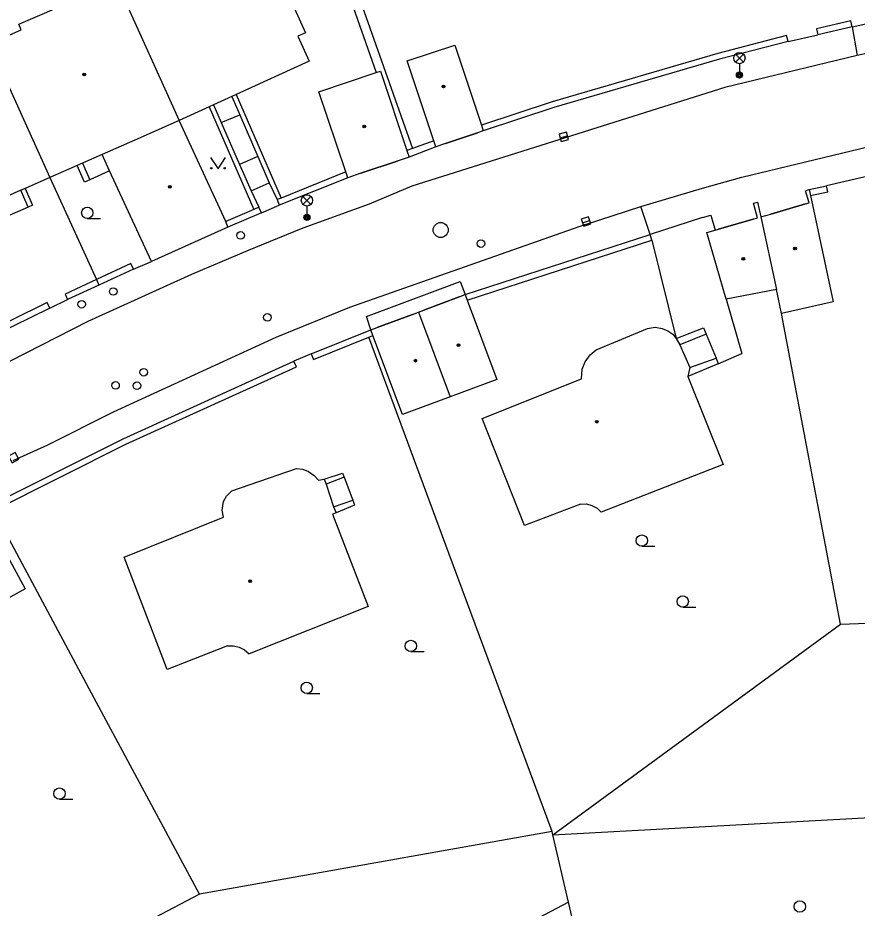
# Model space of a CAD drawing. Extents: x -600309 to -598967, y -1161267 to -1160292.
# Drawn here: x -599866.6 to -599810.9, y -1160488.8 to -1160429.7 of the extents above; entities that cross this region are included whole.
import ezdxf

# ---------------------------------------------------------------- set-up
doc = ezdxf.new("R2010")
doc.units = 0
for name, color, linetype in [('Level 10', 7, 'Continuous'), ('Level 11', 7, 'Continuous'), ('Level 27', 7, 'Continuous'), ('Level 28', 7, 'Continuous'), ('Level 33', 7, 'Continuous'), ('Level 36', 7, 'Continuous'), ('Level 39', 7, 'Continuous'), ('Level 5', 7, 'Continuous'), ('Level 51', 7, 'Continuous'), ('Level 6', 7, 'Continuous'), ('Level 7', 7, 'Continuous'), ('Level 8', 7, 'Continuous')]:
    doc.layers.add(name, color=color, linetype=linetype)

msp = doc.modelspace()

# ---------------------------------------------------------------- linework, layer by layer
at = {"layer": 'Level 10'}
for points in [[(-599810.94, -1160432.19), (-599819.7199, -1160434.31)], [(-599808.48, -1160431.64), (-599810.94, -1160432.19)], [(-599819.7199, -1160434.31), (-599840.49, -1160440.85)], [(-599825.3, -1160442.19), (-599821.2, -1160440.99), (-599818.6, -1160440.26), (-599810.13, -1160438.23)], [(-599840.49, -1160440.85), (-599843.33, -1160442.04), (-599847.72, -1160443.64), (-599850.4901, -1160444.7591), (-599851.356, -1160445.1197), (-599855.13, -1160446.71), (-599861.99, -1160449.84)], [(-599828.96, -1160443.39), (-599825.3, -1160442.19)], [(-599828.96, -1160443.39), (-599844.63, -1160448.9099)], [(-599844.63, -1160448.9099), (-599849.52, -1160450.89), (-599860.33, -1160455.84), (-599864.67, -1160458.03), (-599866.98, -1160459.08)], [(-599861.99, -1160449.84), (-599876.53, -1160457.25)]]:
    msp.add_lwpolyline(points, dxfattribs=at)
at = {"layer": 'Level 11'}
for points in [[(-599811.26, -1160430.27), (-599810.94, -1160432.19)], [(-599852.44, -1160434.9), (-599851.92, -1160436.11)], [(-599852.15, -1160434.77), (-599849.17, -1160441.64)], [(-599853.94, -1160435.58), (-599850.98, -1160442.4)], [(-599853.65, -1160435.45), (-599853.14, -1160436.63)], [(-599853.14, -1160436.63), (-599851.92, -1160436.11)], [(-599851.92, -1160436.11), (-599850.71, -1160438.89)], [(-599853.14, -1160436.63), (-599851.93, -1160439.4099)], [(-599850.71, -1160438.89), (-599851.93, -1160439.4099)], [(-599850.71, -1160438.89), (-599849.96, -1160440.63)], [(-599861.86, -1160440.43), (-599862.2199, -1160440.59), (-599862.71, -1160439.48)], [(-599862.35, -1160439.32), (-599861.86, -1160440.43)], [(-599860.56, -1160439.84), (-599861.86, -1160440.43)], [(-599851.93, -1160439.4099), (-599851.17, -1160441.1599)], [(-599866.15, -1160441), (-599865.67, -1160442.11), (-599865.96, -1160442.24)], [(-599851.17, -1160441.1599), (-599849.96, -1160440.63)], [(-599849.96, -1160440.63), (-599849.43, -1160441.74)], [(-599865.96, -1160442.24), (-599866.45, -1160441.12)], [(-599851.17, -1160441.1599), (-599850.64, -1160442.25)], [(-599865.96, -1160442.24), (-599867.54, -1160442.93)], [(-599824.68, -1160444.05), (-599825.3, -1160442.19)], [(-599824.56, -1160444.43), (-599822.95, -1160450.96)], [(-599843.2199, -1160450.39), (-599843.51, -1160449.5), (-599837.29, -1160447.17), (-599836.96, -1160448.05)], [(-599819.63, -1160448.34), (-599818.58, -1160451.95)], [(-599822.95, -1160450.96), (-599821.13, -1160450.26)], [(-599821.13, -1160450.26), (-599820.95, -1160450.67)], [(-599820.95, -1160450.67), (-599822.71, -1160451.38)], [(-599820.95, -1160450.67), (-599820.29, -1160452.27)], [(-599820.29, -1160452.27), (-599820.17, -1160452.63), (-599822.17, -1160453.48)], [(-599822.04, -1160452.88), (-599820.29, -1160452.27)], [(-599820.17, -1160452.63), (-599818.58, -1160451.95)], [(-599846.32, -1160460.29), (-599845.1, -1160459.89)], [(-599845.1, -1160459.89), (-599844.99, -1160460.17)], [(-599844.99, -1160460.17), (-599846.19, -1160460.63)], [(-599844.99, -1160460.17), (-599844.42, -1160461.69)], [(-599845.69, -1160462.12), (-599844.42, -1160461.69)], [(-599844.42, -1160461.69), (-599844.3, -1160462.01)], [(-599844.3, -1160462.01), (-599845.52, -1160462.52)]]:
    msp.add_lwpolyline(points, dxfattribs=at)
at = {"layer": 'Level 27'}
for p, q in [((-599830.6508, -1160437.6369), (-599830.169, -1160437.5031)), ((-599829.1672, -1160443.279), (-599828.6928, -1160443.121))]:
    msp.add_line(p, q, dxfattribs=at)
for points in [[(-599830.5839, -1160437.8777), (-599830.1022, -1160437.744), (-599830.2359, -1160437.2623), (-599830.7176, -1160437.396)], [(-599829.0883, -1160443.5162), (-599828.6138, -1160443.3583), (-599828.7717, -1160442.8838), (-599829.2462, -1160443.0417)], [(-599867.0256, -1160459.2074), (-599866.5826, -1160458.9756), (-599866.8144, -1160458.5326), (-599867.2574, -1160458.7644)]]:
    msp.add_lwpolyline(points, close=True, dxfattribs=at)
msp.add_circle((-599838.58, -1160443.76), 0.5, dxfattribs=at)
at = {"layer": 'Level 28'}
for centre in [(-599851.86, -1160444.12), (-599835.9099, -1160444.6599), (-599860.31, -1160447.84), (-599862.4099, -1160448.69), (-599850.08, -1160449.56), (-599858.29, -1160453.2), (-599860.1599, -1160454.07), (-599858.74, -1160454.09)]:
    msp.add_circle(centre, 0.25, dxfattribs=at)
at = {"layer": 'Level 33'}
for p, q in [((-599819.015, -1160432.62), (-599818.485, -1160432.09)), ((-599819.015, -1160432.09), (-599818.485, -1160432.62)), ((-599818.75, -1160432.73), (-599818.75, -1160433.48)), ((-599847.725, -1160442.06), (-599847.195, -1160441.53)), ((-599847.725, -1160441.53), (-599847.195, -1160442.06)), ((-599847.46, -1160442.17), (-599847.46, -1160442.92))]:
    msp.add_line(p, q, dxfattribs=at)
for centre, radius in [((-599818.75, -1160432.355), 0.375), ((-599818.75, -1160433.48), 0.2), ((-599818.75, -1160433.48), 0.1445), ((-599818.75, -1160433.48), 0.0876), ((-599847.46, -1160441.795), 0.375), ((-599847.46, -1160442.92), 0.2), ((-599847.46, -1160442.92), 0.1445), ((-599847.46, -1160442.92), 0.0876)]:
    msp.add_circle(centre, radius, dxfattribs=at)
at = {"layer": 'Level 36'}
for p, q in [((-599862.04, -1160442.995), (-599861.165, -1160442.995)), ((-599825.23, -1160464.745), (-599824.355, -1160464.745)), ((-599822.51, -1160468.7849), (-599821.635, -1160468.7849)), ((-599840.56, -1160471.735), (-599839.685, -1160471.735)), ((-599847.4699, -1160474.515), (-599846.5949, -1160474.515)), ((-599863.88, -1160481.5349), (-599863.005, -1160481.5349))]:
    msp.add_line(p, q, dxfattribs=at)
msp.add_lwpolyline([(-599853.86, -1160438.96), (-599853.36, -1160439.71), (-599852.86, -1160438.96)], dxfattribs=at)
for centre, radius in [((-599853.8102, -1160439.6598), 0.05), ((-599852.9108, -1160439.6598), 0.05), ((-599862.0401, -1160442.6199), 0.375), ((-599825.2301, -1160464.3699), 0.375), ((-599822.5101, -1160468.4098), 0.375), ((-599840.5601, -1160471.3599), 0.375), ((-599847.47, -1160474.1399), 0.375), ((-599863.8801, -1160481.1598), 0.375), ((-599814.7401, -1160488.6499), 0.375)]:
    msp.add_circle(centre, radius, dxfattribs=at)
at = {"layer": 'Level 39'}
for centre, radius in [((-599862.24, -1160433.45), 0.09), ((-599862.24, -1160433.45), 0.0398), ((-599838.39, -1160434.23), 0.09), ((-599838.39, -1160434.23), 0.0398), ((-599843.65, -1160436.89), 0.09), ((-599843.65, -1160436.89), 0.0398), ((-599856.55, -1160440.9), 0.09), ((-599856.55, -1160440.9), 0.0398), ((-599815.06, -1160444.99), 0.09), ((-599815.06, -1160444.99), 0.0398), ((-599818.49, -1160445.68), 0.09), ((-599818.49, -1160445.68), 0.0398), ((-599837.39, -1160451.4), 0.09), ((-599837.39, -1160451.4), 0.0398), ((-599840.26, -1160452.43), 0.09), ((-599840.26, -1160452.43), 0.0398), ((-599828.21, -1160456.48), 0.09), ((-599828.21, -1160456.48), 0.0398), ((-599851.2199, -1160467.06), 0.09), ((-599851.2199, -1160467.06), 0.0398)]:
    msp.add_circle(centre, radius, dxfattribs=at)
at = {"layer": 'Level 5'}
for points in [[(-599850.02, -1160425.2), (-599847.56, -1160430.67)], [(-599859.94, -1160427.63), (-599855.93, -1160436.49)], [(-599866.58, -1160430.11), (-599862.82, -1160428.46)], [(-599866.42, -1160430.4699), (-599866.58, -1160430.11)], [(-599868.56, -1160431.4099), (-599866.42, -1160430.4699)], [(-599847.56, -1160430.67), (-599848.06, -1160430.9)], [(-599848.06, -1160430.9), (-599847.31, -1160432.56)], [(-599868.56, -1160431.4099), (-599864.52, -1160440.28)], [(-599840.8, -1160432.54), (-599837.64, -1160431.49)], [(-599837.64, -1160431.49), (-599835.88, -1160436.81)], [(-599847.31, -1160432.56), (-599852.15, -1160434.77)], [(-599839.04, -1160437.85), (-599840.8, -1160432.54)], [(-599846.6599, -1160434.6), (-599842.86, -1160433.32)], [(-599842.86, -1160433.32), (-599842.58, -1160433.23)], [(-599842.58, -1160433.23), (-599840.82, -1160438.48)], [(-599852.44, -1160434.9), (-599853.65, -1160435.45)], [(-599852.15, -1160434.77), (-599852.44, -1160434.9)], [(-599844.88, -1160439.9), (-599846.6599, -1160434.6)], [(-599853.94, -1160435.58), (-599855.93, -1160436.49)], [(-599853.65, -1160435.45), (-599853.94, -1160435.58)], [(-599855.93, -1160436.49), (-599858.88, -1160437.79)], [(-599852.85, -1160443.2), (-599855.93, -1160436.49)], [(-599835.88, -1160436.81), (-599835.75, -1160437.19)], [(-599836.14, -1160437.32), (-599838.27, -1160438.02)], [(-599835.75, -1160437.19), (-599836.14, -1160437.32)], [(-599858.88, -1160437.79), (-599861.06, -1160438.75)], [(-599838.9099, -1160438.24), (-599839.04, -1160437.85)], [(-599838.27, -1160438.02), (-599838.9099, -1160438.24)], [(-599840.82, -1160438.48), (-599840.67, -1160438.92)], [(-599861.06, -1160438.75), (-599862.35, -1160439.32)], [(-599860.56, -1160439.84), (-599861.06, -1160438.75)], [(-599841.4099, -1160439.17), (-599843.88, -1160439.99)], [(-599840.67, -1160438.92), (-599841.4099, -1160439.17)], [(-599862.71, -1160439.48), (-599864.52, -1160440.28)], [(-599862.35, -1160439.32), (-599862.71, -1160439.48)], [(-599857.78, -1160445.84), (-599860.56, -1160439.84)], [(-599844.75, -1160440.29), (-599844.88, -1160439.9)], [(-599864.52, -1160440.28), (-599866.15, -1160441)], [(-599843.88, -1160439.99), (-599844.75, -1160440.29)], [(-599866.15, -1160441), (-599866.45, -1160441.12)], [(-599814.36, -1160441.15), (-599814.12, -1160441.08)], [(-599814.12, -1160441.08), (-599814.04, -1160441.4699)], [(-599866.45, -1160441.12), (-599868.03, -1160441.82)], [(-599814.12, -1160441.96), (-599814.36, -1160441.15)], [(-599814.04, -1160441.4699), (-599812.52, -1160448.53)], [(-599817.82, -1160441.99), (-599817.54, -1160441.9099)], [(-599817.55, -1160442.95), (-599817.82, -1160441.99)], [(-599817.54, -1160441.9099), (-599817.33, -1160442.89)], [(-599816.67, -1160442.7), (-599814.36, -1160442.03)], [(-599814.36, -1160442.03), (-599814.12, -1160441.96)], [(-599817.33, -1160442.89), (-599816.67, -1160442.7)], [(-599852.7, -1160443.57), (-599852.85, -1160443.2)], [(-599820.14, -1160443.71), (-599817.84, -1160443.04)], [(-599817.84, -1160443.04), (-599817.55, -1160442.95)], [(-599817.33, -1160442.89), (-599816.3, -1160447.7)], [(-599852.7, -1160443.57), (-599857.78, -1160445.84)], [(-599820.9099, -1160443.93), (-599820.35, -1160443.77)], [(-599819.63, -1160448.34), (-599820.9099, -1160443.93)], [(-599820.35, -1160443.77), (-599820.14, -1160443.71)], [(-599837.35, -1160448.2), (-599836.96, -1160448.05)], [(-599836.96, -1160448.05), (-599836.82, -1160448.42)], [(-599816.3, -1160447.7), (-599819.63, -1160448.34)], [(-599815.96, -1160449.29), (-599816.3, -1160447.7)], [(-599839.7, -1160449.07), (-599837.35, -1160448.2)], [(-599836.82, -1160448.42), (-599834.86, -1160453.67)], [(-599812.52, -1160448.53), (-599815.96, -1160449.29)], [(-599842.79, -1160450.23), (-599840.45, -1160449.36)], [(-599840.45, -1160449.36), (-599840.06, -1160449.21)], [(-599840.06, -1160449.21), (-599839.7, -1160449.07)], [(-599840.06, -1160449.21), (-599837.96, -1160454.83)], [(-599843.2199, -1160450.39), (-599842.79, -1160450.23)], [(-599843.08, -1160450.77), (-599843.2199, -1160450.39)], [(-599828.25, -1160451.7), (-599824.85, -1160450.29)], [(-599824.85, -1160450.29), (-599824.35, -1160450.21)], [(-599824.35, -1160450.21), (-599823.88, -1160450.29)], [(-599823.88, -1160450.29), (-599823.51, -1160450.44)], [(-599823.51, -1160450.44), (-599823.18, -1160450.68)], [(-599841.12, -1160456.01), (-599843.08, -1160450.77)], [(-599823.18, -1160450.68), (-599822.95, -1160450.96)], [(-599822.95, -1160450.96), (-599822.71, -1160451.38)], [(-599828.6599, -1160452.04), (-599828.25, -1160451.7)], [(-599822.71, -1160451.38), (-599822.04, -1160452.88)], [(-599828.99, -1160452.5), (-599828.6599, -1160452.04)], [(-599829.18, -1160453), (-599828.99, -1160452.5)], [(-599822.04, -1160452.88), (-599822.17, -1160453.48)], [(-599829.23, -1160453.63), (-599829.18, -1160453)], [(-599822.17, -1160453.48), (-599819.82, -1160459.32)], [(-599834.86, -1160453.67), (-599837.96, -1160454.83)], [(-599835.82, -1160456.27), (-599829.23, -1160453.63)], [(-599837.96, -1160454.83), (-599841.12, -1160456.01)], [(-599833.01, -1160463.36), (-599835.82, -1160456.27)], [(-599819.82, -1160459.32), (-599827.92, -1160462.49)], [(-599852.44, -1160461.07), (-599848.1599, -1160459.59)], [(-599848.1599, -1160459.59), (-599847.74, -1160459.64)], [(-599847.74, -1160459.64), (-599847.35, -1160459.79)], [(-599847.35, -1160459.79), (-599846.98, -1160460.04)], [(-599846.98, -1160460.04), (-599846.7, -1160460.36)], [(-599846.7, -1160460.36), (-599846.32, -1160460.29)], [(-599846.32, -1160460.29), (-599846.19, -1160460.63)], [(-599852.79, -1160461.4099), (-599852.44, -1160461.07)], [(-599846.19, -1160460.63), (-599845.69, -1160462.12)], [(-599852.99, -1160461.78), (-599852.79, -1160461.4099)], [(-599853.09, -1160462.34), (-599852.99, -1160461.78)], [(-599853, -1160462.82), (-599853.09, -1160462.34)], [(-599845.69, -1160462.12), (-599845.52, -1160462.52)], [(-599829.3, -1160461.95), (-599833.01, -1160463.36)], [(-599829.3, -1160461.95), (-599828.9099, -1160461.94)], [(-599828.9099, -1160461.94), (-599828.54, -1160462.04)], [(-599828.54, -1160462.04), (-599828.2, -1160462.2199)], [(-599828.2, -1160462.2199), (-599827.92, -1160462.49)], [(-599868.84, -1160462.6599), (-599866.15, -1160467.57)], [(-599859.58, -1160465.46), (-599853, -1160462.82)], [(-599845.52, -1160462.52), (-599845.76, -1160462.62)], [(-599845.76, -1160462.62), (-599843.4, -1160468.75)], [(-599856.73, -1160472.92), (-599859.58, -1160465.46)], [(-599866.15, -1160467.57), (-599868.98, -1160469.12)], [(-599843.4, -1160468.75), (-599851.29, -1160471.88)], [(-599852.74, -1160471.36), (-599856.73, -1160472.92)], [(-599852.74, -1160471.36), (-599852.34, -1160471.36)], [(-599852.34, -1160471.36), (-599851.95, -1160471.45)], [(-599851.95, -1160471.45), (-599851.6, -1160471.62)], [(-599851.6, -1160471.62), (-599851.29, -1160471.88)]]:
    msp.add_lwpolyline(points, dxfattribs=at)
at = {"layer": 'Level 51'}
for points in [[(-599812.03, -1160469.92), (-599815.96, -1160449.29)], [(-599831.19, -1160483.68), (-599838.02, -1160465.26)], [(-599812.03, -1160469.92), (-599797.75, -1160469.38)], [(-599831.14, -1160483.89), (-599812.03, -1160469.92)], [(-599854.59, -1160487.83), (-599861.58, -1160474.82)], [(-599831.14, -1160483.89), (-599798.32, -1160482.11)], [(-599831.19, -1160483.68), (-599854.59, -1160487.83)], [(-599831.14, -1160483.89), (-599831.19, -1160483.68)], [(-599830.1, -1160488.37), (-599831.14, -1160483.89)], [(-599854.59, -1160487.83), (-599863.55, -1160492.54), (-599869.81, -1160495.83)], [(-599830.1, -1160488.37), (-599856.84, -1160502.47), (-599857.96, -1160503.06), (-599861.69, -1160505.03)], [(-599828.69, -1160494.4099), (-599830.1, -1160488.37)]]:
    msp.add_lwpolyline(points, dxfattribs=at)
at = {"layer": 'Level 6'}
for points in [[(-599838.27, -1160438.02), (-599836.14, -1160437.32)], [(-599843.88, -1160439.99), (-599841.4099, -1160439.17)], [(-599814.36, -1160442.03), (-599816.67, -1160442.7)], [(-599817.84, -1160443.04), (-599820.14, -1160443.71)], [(-599837.35, -1160448.2), (-599839.7, -1160449.07)], [(-599840.45, -1160449.36), (-599842.79, -1160450.23)]]:
    msp.add_lwpolyline(points, dxfattribs=at)
at = {"layer": 'Level 7'}
for points in [[(-599846.88, -1160421.85), (-599842.86, -1160433.32)], [(-599846.36, -1160421.62), (-599840.46, -1160438.35)], [(-599811.26, -1160430.27), (-599811.35, -1160429.88), (-599813.64, -1160430.42), (-599813.55, -1160430.81)], [(-599811.26, -1160430.27), (-599813.55, -1160430.81)], [(-599815.52, -1160431.25), (-599815.62, -1160430.86), (-599820.19, -1160432.04), (-599831.18, -1160435.25), (-599835.88, -1160436.81)], [(-599815.52, -1160431.25), (-599820.08, -1160432.43), (-599831.07, -1160435.63), (-599835.75, -1160437.19)], [(-599839.04, -1160437.85), (-599840.46, -1160438.35)], [(-599840.46, -1160438.35), (-599840.82, -1160438.48)], [(-599838.9099, -1160438.24), (-599840.67, -1160438.92)], [(-599844.88, -1160439.9), (-599849.17, -1160441.64)], [(-599864.52, -1160440.28), (-599861.43, -1160447.04)], [(-599844.75, -1160440.29), (-599849.29, -1160442.11)], [(-599814.12, -1160441.08), (-599812.9699, -1160440.84)], [(-599814.04, -1160441.4699), (-599812.89, -1160441.23), (-599812.9699, -1160440.84)], [(-599849.17, -1160441.64), (-599849.43, -1160441.74)], [(-599850.64, -1160442.25), (-599850.98, -1160442.4)], [(-599850.48, -1160442.62), (-599850.64, -1160442.25)], [(-599849.43, -1160441.74), (-599849.29, -1160442.11)], [(-599850.98, -1160442.4), (-599852.85, -1160443.2)], [(-599850.48, -1160442.62), (-599852.7, -1160443.57)], [(-599821.2, -1160442.92), (-599820.65, -1160442.77), (-599820.35, -1160443.77)], [(-599836.96, -1160448.05), (-599824.68, -1160444.05)], [(-599836.82, -1160448.42), (-599824.56, -1160444.43), (-599824.68, -1160444.05)], [(-599858.9699, -1160446.35), (-599859.14, -1160445.99), (-599861.43, -1160447.04)], [(-599858.9699, -1160446.35), (-599861.26, -1160447.4099)], [(-599861.43, -1160447.04), (-599863.51, -1160448.02), (-599863.35, -1160448.38)], [(-599861.26, -1160447.4099), (-599863.35, -1160448.38)], [(-599861.43, -1160447.04), (-599861.26, -1160447.4099)], [(-599864.52, -1160448.94), (-599864.69, -1160448.58), (-599869.64, -1160451)], [(-599864.52, -1160448.94), (-599869.46, -1160451.35)], [(-599847.17, -1160451.98), (-599843.2199, -1160450.39)], [(-599847.17, -1160451.98), (-599847.02, -1160452.35), (-599843.35, -1160450.88)], [(-599843.35, -1160450.88), (-599843.08, -1160450.77)], [(-599838.02, -1160465.26), (-599843.35, -1160450.88)], [(-599868.84, -1160462.6599), (-599869.04, -1160462.31), (-599859.6599, -1160457.61), (-599848.33, -1160452.4699)], [(-599868.26, -1160462.37), (-599859.48, -1160457.9699), (-599848.1599, -1160452.83), (-599848.33, -1160452.4699)], [(-599861.58, -1160474.82), (-599868.26, -1160462.37)]]:
    msp.add_lwpolyline(points, dxfattribs=at)
at = {"layer": 'Level 8'}
for points in [[(-599811.26, -1160430.27), (-599808.96, -1160429.78)], [(-599815.52, -1160431.25), (-599813.55, -1160430.81)], [(-599809.83, -1160440.11), (-599812.9699, -1160440.84)], [(-599850.48, -1160442.62), (-599849.29, -1160442.11)], [(-599821.2, -1160442.92), (-599824.68, -1160444.05)], [(-599858.9699, -1160446.35), (-599857.78, -1160445.84)], [(-599864.52, -1160448.94), (-599863.35, -1160448.38)], [(-599847.17, -1160451.98), (-599848.33, -1160452.4699)]]:
    msp.add_lwpolyline(points, dxfattribs=at)

doc.saveas('drawing.dxf')
